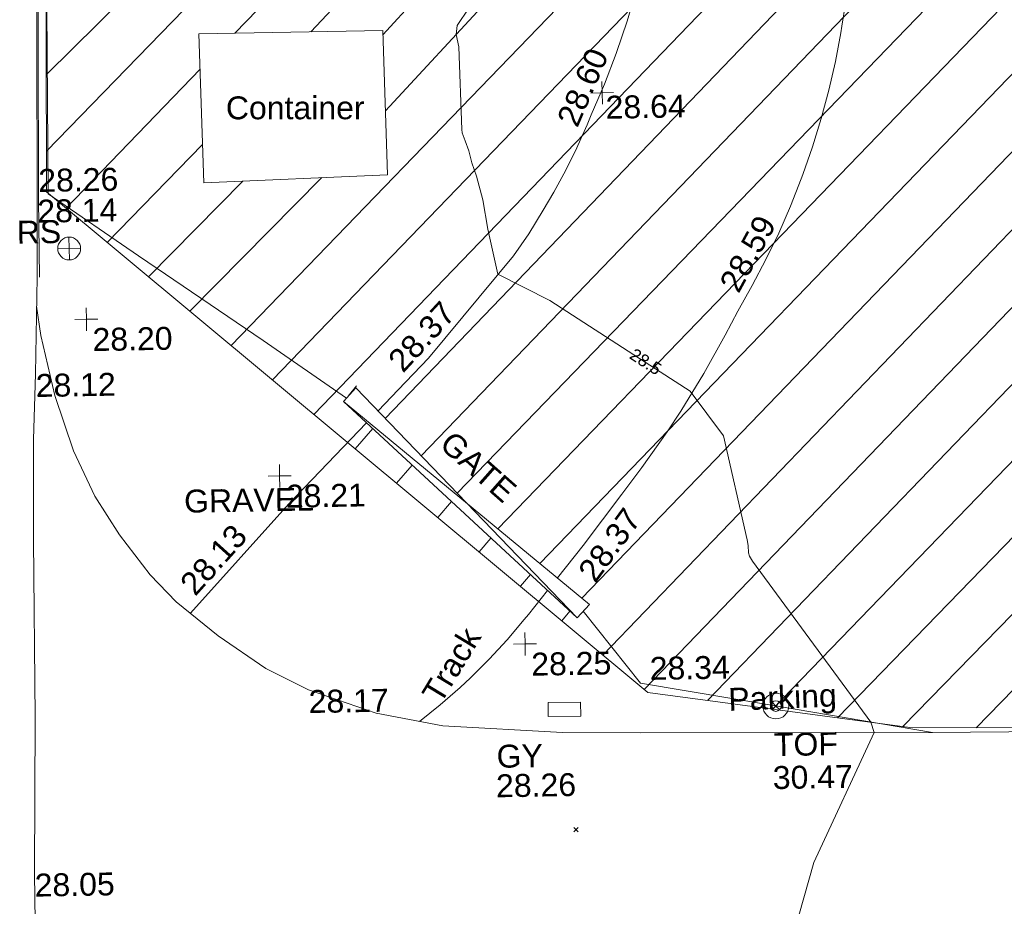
# Model space of a CAD drawing. Header units: millimetres. Extents: x -287732 to 520720, y -88450 to 287754.
# Tile 257 of 383: x -3848 to 12275, y 121378 to 135894. Entities that reach past the tile are written whole.
import ezdxf

# ---------------------------------------------------------------- set-up
doc = ezdxf.new("R2010")
doc.units = ezdxf.units.MM
doc.linetypes.add('IMPORT-HIDDEN2 _3_', pattern=[4762.5, 3175, -1587.5])
doc.linetypes.add('IMPORT-UG_ELEC_STREET LIGHTING_QLB2 _2_', pattern=[2700, 1500, -300.0000000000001, 0, -250, 150, -300.0000000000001, 0, -200])
for name, color, linetype, lineweight, true_color in [('00__TOPO__TOP_OF_FENCE_SYMBOL', 7, 'Continuous', 9, 0x666666), ('00_TOPO_FENCE', 7, 'Continuous', 9, 0x3f7f4f), ('00_TOPO_FURN_SIGN', 7, 'Continuous', 9, 0x666666), ('00_TOPO_GATE', 7, 'Continuous', 9, 0xa50000), ('00_TOPO_HOARDING', 7, 'Continuous', 9, 0x67a552), ('00_TOPO_KERB_BOTTOM', 1, 'Continuous', 9, 0xff0000), ('00_TOPO_KERB_TOP', 7, 'Continuous', 9, 0xa500a5), ('00_TOPO_LEVEL_SPOT', 7, 'Continuous', 9, 0x666666), ('00_TOPO_SERV_GULLY', 7, 'Continuous', 9, 0x5252a5), ('00_TOPO_TOP_OF_FENCE', 7, 'Continuous', 9, 0x666666), ('00_UAV_FENCE', 7, 'Continuous', 9, 0x264c2f), ('00_UAV_LEVEL_SPOT', 7, 'Continuous', 9, 0x666666), ('00_UAV_PARKING', 4, 'Continuous', 9, 0x00ffff), ('00_UAV_TRACK', 7, 'Continuous', 9, 0x666666), ('01_DTM_CONTOUR_MNR', 7, 'Continuous', 9, 0xa5a552), ('01_DTM_CONTOUR_MNR_LABELS', 7, 'Continuous', 9, 0xa5a552), ('12333-PUM-2D-U-0001-C01 - Rev2_REVIT IMPORT_dwg', 7, 'Continuous', 9, 0x767676), ('PUM-CHAMBER EXTENTS', 6, 'IMPORT-HIDDEN2 _3_', 9, 0xff00ff), ('PUM-UNABLE TO SURVEY', 190, 'Continuous', 9, 0x7f00ff)]:
    doc.layers.add(name, color=color, linetype=linetype, lineweight=lineweight, true_color=true_color)
for name, color, linetype, lineweight in [('00_TOPO_ROAD_EDGE', 7, 'Continuous', 9), ('00_TOPO_SURFACE', 7, 'Continuous', 9), ('00_TOPO_SURVEY_TEXT', 7, 'Continuous', 9), ('00_UAV_CONTAINER', 7, 'Continuous', 9), ('GEN-TEXT', 7, 'Continuous', 9)]:
    doc.layers.add(name, color=color, linetype=linetype, lineweight=lineweight)
doc.styles.add('Swis721 Lt BT_1', font='swissl.ttf', dxfattribs={"height": 200})
doc.styles.add('Swis721 Lt BT_2', font='swissl.ttf', dxfattribs={"height": 375})

# ---------------------------------------------------------------- blocks, each defined once
blk = doc.blocks.new('12333-PUM-2D-U-0001-C01 - Rev2_REVIT IMPORT_dwg__U39-2077189-Site Location Plan Proposed')
at = {"layer": '00_TOPO_GATE', "color": 9, "true_color": 0xe1aaaa}
for p, q in [((-6057.744195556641, 8494.918107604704), (-6536.039419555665, 8132.655335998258)), ((-239.1474666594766, -181.1311496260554), (-6057.744195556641, 8494.918107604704)), ((239.1474666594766, 181.131149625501), (-6057.744195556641, 8494.918107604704)), ((239.1474666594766, 181.131149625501), (-6536.039419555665, 8132.655335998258)), ((239.1474666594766, 181.131149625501), (-239.1474666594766, -181.1311496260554))]:
    blk.add_line(p, q, dxfattribs=at)
blk = doc.blocks.new('12333-PUM-2D-U-0001-C01 - Rev2_REVIT IMPORT_dwg_MSL_RoadSign_SYM-2077193-Site Location Plan Proposed')
at = {"layer": '00_TOPO_FURN_SIGN', "color": 254, "true_color": 0xcccccc}
for p, q in [((-0.2287617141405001, -500.0000000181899), (-0.2287617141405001, 499.9999999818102)), ((-500.2287617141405, 0), (499.7712382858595, 0))]:
    blk.add_line(p, q, dxfattribs=at)
blk.add_circle((-0.2287617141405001, 0), 500.0000000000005, dxfattribs=at)
blk = doc.blocks.new('12333-PUM-2D-U-0001-C01 - Rev2_REVIT IMPORT_dwg_MM-2077200-Site Location Plan Proposed')
at = {"layer": '00_TOPO_LEVEL_SPOT', "color": 254, "true_color": 0xcccccc, "flags": 128}
for points in [[(500.0000000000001, 0), (0, 0), (0, 500.0000000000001)], [(0, -500.0000000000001), (0, 0), (-500.0000000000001, 0)]]:
    blk.add_lwpolyline(points, dxfattribs=at)
blk = doc.blocks.new('12333-PUM-2D-U-0001-C01 - Rev2_REVIT IMPORT_dwg_MSL_Node_LineworkTOF-2077201-Site Location Plan Proposed')
at = {"layer": '00__TOPO__TOP_OF_FENCE_SYMBOL', "color": 254, "true_color": 0xcccccc, "flags": 128}
for points in [[(165.3591892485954, 165.3591892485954), (0, 0), (-165.3591892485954, 165.3591892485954)], [(165.3591892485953, -165.3591892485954), (0, 0), (-165.3591892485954, -165.3591892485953)]]:
    blk.add_lwpolyline(points, dxfattribs=at)
at = {"layer": '00__TOPO__TOP_OF_FENCE_SYMBOL', "color": 254, "true_color": 0xcccccc}
for radius in [562.5594001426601, 233.853208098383]:
    blk.add_circle((0, 0), radius, dxfattribs=at)
blk = doc.blocks.new('12333-PUM-2D-U-0001-C01 - Rev2_REVIT IMPORT_dwg_UAV-2077255-Site Location Plan Proposed')
at = {"layer": '00_UAV_LEVEL_SPOT', "color": 254, "true_color": 0xcccccc, "flags": 128}
for points in [[(500.0000000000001, 0), (0, 0), (0, 500.0000000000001)], [(0, -500.0000000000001), (0, 0), (-500.0000000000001, 0)]]:
    blk.add_lwpolyline(points, dxfattribs=at)
blk = doc.blocks.new('12333-PUM-2D-U-0001-C01 - Rev2_REVIT IMPORT_dwg_MGS62954_T2_Galway_ITM_3d_Rev1-2077680-Site Location Plan Proposed')
at = {"layer": '00_TOPO_FENCE', "color": 254, "true_color": 0xcccccc, "flags": 128}
blk.add_lwpolyline([(533909542.4989847, 725681519.4494284), (533910458.7307295, 725680326.1818955), (533912694.2976965, 725679906.527144), (533915226.1446231, 725679431.2554977)], dxfattribs=at)
at = {"layer": '00_TOPO_HOARDING', "color": 254, "true_color": 0xcccccc}
blk.add_line((533905756.1195443, 725685105.114546), (533905895.890351, 725685275.2821134), dxfattribs=at)
at = {"layer": '00_TOPO_HOARDING', "color": 254, "true_color": 0xcccccc, "flags": 128}
blk.add_lwpolyline([(533901164.4935371, 725708800.8826448), (533901111.790127, 725706436.8674507), (533901080.5444099, 725704430.0553589), (533901060.943545, 725702700.0122367), (533901048.2743074, 725701058.2352674), (533901006.730696, 725698237.1883036), (533900982.9191761, 725696840.7683406), (533900973.731575, 725695402.6884788), (533900937.7287591, 725692311.8732451), (533900901.4365508, 725688505.1851113), (533902363.1111115, 725687461.2169702), (533904379.3281687, 725686043.6003976), (533905726.2553527, 725685073.993533)], dxfattribs=at)
at = {"layer": '00_TOPO_KERB_BOTTOM', "color": 254, "true_color": 0xcccccc, "flags": 128}
blk.add_lwpolyline([(533900696.1178631, 725687145.7774305), (533900717.7697403, 725688414.8665266), (533900756.7367184, 725691020.9518323), (533900781.2430239, 725692942.9475023), (533900841.4219959, 725696231.6251209), (533900892.2441106, 725699253.3454583), (533900916.9321693, 725701059.0563811), (533900956.1307526, 725703264.0632745), (533901000.8079347, 725705491.9969698), (533901033.0507892, 725707746.3311142), (533901054.1390508, 725708848.7448598)], dxfattribs=at)
at = {"layer": '00_TOPO_KERB_TOP', "color": 254, "true_color": 0xcccccc, "flags": 128}
blk.add_lwpolyline([(533900733.8487682, 725687144.9513959), (533900742.2008384, 725688414.3737662), (533900781.1701241, 725691020.6133964), (533900805.6759085, 725692942.5681934), (533900865.8539712, 725696231.1961228), (533900916.6770362, 725699252.9729651), (533900941.364935, 725701058.6721864), (533900980.5621329, 725703263.6011523), (533901025.2401659, 725705491.5772789), (533901057.4831817, 725707745.9227073), (533901078.5703159, 725708848.2775099)], dxfattribs=at)
at = {"layer": '00_TOPO_ROAD_EDGE', "color": 254, "true_color": 0xcccccc, "flags": 128}
blk.add_lwpolyline([(533900696.1178631, 725687145.7774305), (533900642.0540134, 725685561.4372886), (533900591.2045546, 725684484.4771193), (533900563.6244754, 725682842.0997908), (533900536.3333734, 725679941.3308337), (533900481.9736198, 725677382.5272267), (533900471.7383411, 725674617.0907559), (533900416.9912079, 725671758.7457547), (533900380.1056921, 725668776.2212111), (533900405.7440241, 725667540.4140441), (533900442.5904793, 725666364.0116497)], dxfattribs=at)
at = {"layer": '00_TOPO_SERV_GULLY', "color": 254, "true_color": 0xcccccc}
for p, q in [((533908939.8000002, 725679803.4000002), (533908939.8000002, 725680032.0000001)), ((533909473.2000002, 725680032.0000001), (533908939.8000002, 725680032.0000001)), ((533909473.2000002, 725679803.4000002), (533909473.2000002, 725680032.0000001)), ((533908939.8000002, 725679803.4000002), (533909473.2000002, 725679803.4000002))]:
    blk.add_line(p, q, dxfattribs=at)
at = {"layer": '00_TOPO_SURFACE', "color": 254, "true_color": 0xcccccc, "flags": 128}
blk.add_lwpolyline([(533900679.8361033, 725686668.6407571), (533900740.0000001, 725686190.0000002), (533900950.0000001, 725685200.0000002), (533901240.0000001, 725684290.0000001), (533901580.0000001, 725683540), (533901970, 725682900.0000001), (533902460.0000001, 725682240), (533902880, 725681790.0000001), (533903560.0000002, 725681220.0000001), (533904330.0000001, 725680670.0000001), (533905020.0000001, 725680310.0000002), (533906120, 725679910), (533907210.0000001, 725679680.0000002), (533909170.0000001, 725679540), (533910450.0000001, 725679510.0000001)], dxfattribs=at)
at = {"layer": '00_UAV_CONTAINER', "color": 254, "true_color": 0xcccccc}
for p, q in [((533903415.3000001, 725691081), (533906425.2000002, 725691081)), ((533903415.3000001, 725691081), (533903453.4000002, 725688642.6000001)), ((533906425.2000002, 725691081), (533906463.3000001, 725688718.8000002)), ((533903453.4000002, 725688642.6000001), (533906463.3000001, 725688718.8000002))]:
    blk.add_line(p, q, dxfattribs=at)
at = {"layer": '00_UAV_FENCE', "color": 254, "true_color": 0xcccccc, "flags": 128}
blk.add_lwpolyline([(533915226.1446231, 725679431.2554977), (533920221.9986087, 725679392.4953657), (533920892.0885, 725679387.2965002), (533924817.0885, 725679335.2965001), (533925217.0994391, 725679326.632963), (533930212.7308877, 725679218.4363209), (533932343.0885, 725679172.2965002), (533935206.6221311, 725679102.9128728), (533936759.0885, 725679065.2965001)], dxfattribs=at)
at = {"layer": '00_UAV_PARKING', "color": 254, "true_color": 0xcccccc}
blk.add_line((533910450.0000001, 725679510.0000001), (533915226.1446231, 725679431.2554977), dxfattribs=at)
at = {"layer": '00_UAV_TRACK', "color": 254, "true_color": 0xcccccc, "flags": 128}
for points in [[(533906238.8146157, 725684856.0897647), (533906574.0084417, 725685193.8054986), (533907079.7399815, 725685703.3420266), (533908500.1626431, 725687356.2924224), (533908759.9627433, 725687711.769835), (533908999.3689356, 725688096.0435032), (533909179.4842072, 725688385.6628215), (533909383.1412319, 725688742.965047), (533909571.6573507, 725689108.4821283), (533909588.8326151, 725689145.5126706), (533909744.7018421, 725689481.572825), (533909814.4842072, 725689644.6628213), (533910038.8151028, 725690138.7967691), (533910242.2570396, 725690641.8912803), (533910247.4842072, 725690655.6628214), (533910429.0990023, 725691167.0421084), (533910589.1401482, 725691685.5780673)], [(533912156.3258368, 725686386.4320924), (533912402.6006452, 725686800.302463), (533912633.8603608, 725687222.7464346), (533912849.8069007, 725687653.2194967), (533913050.1619194, 725688091.1667898), (533913234.6671697, 725688536.0238204), (533913261.4840001, 725688604.6625004), (533913427.4205121, 725689056.7742553), (533913577.0209867, 725689514.5511256), (533913710.0925962, 725689977.4030586), (533913826.4638173, 725690444.7334601), (533913925.9846531, 725690915.939963), (533913944.3799194, 725691021.6810415), (533914008.5268259, 725691390.4152044)], [(533909128.2630593, 725682070.5912735), (533909560.3258368, 725682594.4320922), (533910205.9277964, 725683422.3294064), (533910541.3258368, 725683852.4320924), (533910967.3460717, 725684431.7246118), (533911198.3258368, 725684768.4320923), (533911585.4116722, 725685374.4334285), (533911946.7812655, 725685996.1126709), (533912156.3258368, 725686386.4320924)], [(533903110.4254898, 725681596.8492223), (533904754.3258368, 725683360.4320923), (533906048.5545825, 725684664.3982662)], [(533906831.9920238, 725679759.7631514), (533907173.3364266, 725680024.5968117), (533907503.2913296, 725680303.4921881), (533907678.3258368, 725680461.4320922), (533907989.5450154, 725680761.0910516), (533908287.9427872, 725681073.5196652), (533908572.9956608, 725681398.169828), (533908642.3258368, 725681481.4320922), (533908961.8163914, 725681868.7882875)]]:
    blk.add_lwpolyline(points, dxfattribs=at)
at = {"layer": '01_DTM_CONTOUR_MNR', "color": 254, "true_color": 0xcccccc, "flags": 128}
blk.add_lwpolyline([(533912984.6707833, 725676477.3543342), (533913242.9729238, 725677341.5863482), (533914270.0000002, 725679450.0000004), (533914216.6198723, 725679620.4338497), (533912329.7079283, 725682290.8814646), (533912279.9691898, 725682373.2776026), (533912263.5745323, 725682429.8579546), (533912258.4134159, 725682549.8247702), (533912247.9764441, 725682643.1256495), (533911889.6359176, 725684348.4404486), (533911356.4224973, 725685090.4645075), (533910627.1787422, 725685579.6974548), (533909082.4658867, 725686616.00996), (533908240.0000001, 725687060.0000004), (533908086.5674626, 725687802.4845542), (533908017.0875591, 725688283.9086633), (533907916.5758119, 725688671.6791462), (533907844.8909301, 725688891.3255403), (533907800.8735634, 725689087.0607556), (533907743.2021766, 725689253.8916097), (533907696.8170342, 725689387.4286035), (533907692.0134106, 725689438.925324), (533907666.4613932, 725690793.1695039), (533907628.2156363, 725690993.7289785), (533907647.0517427, 725691145.5887969), (533908036.9577383, 725691708.0691528)], dxfattribs=at)
at = {"xscale": 0.375, "yscale": 0.375, "zscale": 0.375}
for name, p in [('12333-PUM-2D-U-0001-C01 - Rev2_REVIT IMPORT_dwg_UAV-2077255-Site Location Plan Proposed', (533910000.0000001, 725690000.0000001)), ('12333-PUM-2D-U-0001-C01 - Rev2_REVIT IMPORT_dwg_MSL_RoadSign_SYM-2077193-Site Location Plan Proposed', (533901229.0414722, 725687603.3848168)), ('12333-PUM-2D-U-0001-C01 - Rev2_REVIT IMPORT_dwg_MM-2077200-Site Location Plan Proposed', (533901490, 725686440.0000002)), ('12333-PUM-2D-U-0001-C01 - Rev2_REVIT IMPORT_dwg_MM-2077200-Site Location Plan Proposed', (533904610.0000001, 725683820.0000002)), ('12333-PUM-2D-U-0001-C01 - Rev2_REVIT IMPORT_dwg_MM-2077200-Site Location Plan Proposed', (533908580.0000001, 725681000.0000001)), ('12333-PUM-2D-U-0001-C01 - Rev2_REVIT IMPORT_dwg_MSL_Node_LineworkTOF-2077201-Site Location Plan Proposed', (533912668.0686821, 725679911.4507856))]:
    blk.add_blockref(name, p, dxfattribs=at)
at = {"xscale": 0.4999999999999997, "yscale": 0.4999999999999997, "zscale": 0.4999999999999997, "rotation": 189.0402015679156}
blk.add_blockref('12333-PUM-2D-U-0001-C01 - Rev2_REVIT IMPORT_dwg__U39-2077189-Site Location Plan Proposed', (533905780.0000001, 725685130), dxfattribs=at)
at = {"layer": '00_TOPO_FENCE', "color": 251, "true_color": 0x666666, "insert": (533910613.4800287, 725680749.7881905), "char_height": 375, "width": 1495.902363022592, "attachment_point": 1, "line_spacing_factor": 1.005061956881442, "style": 'Swis721 Lt BT_2'}
blk.add_mtext('28.34', dxfattribs=at)
at = {"layer": '00_TOPO_FURN_SIGN', "insert": (533900375.264892, 725688070.8855541), "char_height": 375, "width": 783.5679044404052, "attachment_point": 1, "line_spacing_factor": 1.005061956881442, "style": 'Swis721 Lt BT_2'}
blk.add_mtext('RS', dxfattribs=at)
at = {"layer": '00_TOPO_GATE', "color": 251, "true_color": 0x666666, "insert": (533907467.3415118, 725684534.1168764), "char_height": 375, "width": 1567.13580888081, "attachment_point": 1, "rotation": 317.4951351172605, "line_spacing_factor": 1.005061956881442, "style": 'Swis721 Lt BT_2'}
blk.add_mtext('GATE', dxfattribs=at)
at = {"layer": '00_TOPO_KERB_BOTTOM', "color": 251, "true_color": 0x666666, "insert": (533900717.8, 725688410.1296079), "char_height": 375, "width": 1495.902363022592, "attachment_point": 1, "line_spacing_factor": 1.005061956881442, "style": 'Swis721 Lt BT_2'}
blk.add_mtext('28.14', dxfattribs=at)
at = {"layer": '00_TOPO_KERB_TOP', "color": 251, "true_color": 0x666666, "insert": (533900742.2, 725688912.7925018), "char_height": 375, "width": 1495.902363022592, "attachment_point": 1, "line_spacing_factor": 1.005061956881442, "style": 'Swis721 Lt BT_2'}
blk.add_mtext('28.26', dxfattribs=at)
at = {"layer": '00_TOPO_LEVEL_SPOT', "char_height": 375, "width": 1495.902363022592, "attachment_point": 1, "line_spacing_factor": 1.005061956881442, "style": 'Swis721 Lt BT_2'}
for s, insert in [('28.20', (533901585.0808527, 725686292.6102245)), ('28.21', (533904705.0808528, 725683672.6102246)), ('28.25', (533908675.0808528, 725680852.6102244))]:
    blk.add_mtext(s, dxfattribs=dict(at, insert=insert))
at = {"layer": '00_TOPO_ROAD_EDGE', "color": 251, "true_color": 0x666666, "char_height": 375, "width": 1495.902363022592, "attachment_point": 1, "line_spacing_factor": 1.005061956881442, "style": 'Swis721 Lt BT_2'}
for s, insert in [('28.12', (533900642.1000002, 725685556.6296079)), ('28.05', (533900482.0000001, 725677377.7296077))]:
    blk.add_mtext(s, dxfattribs=dict(at, insert=insert))
at = {"layer": '00_TOPO_SERV_GULLY', "color": 251, "true_color": 0x666666, "char_height": 375, "attachment_point": 1, "line_spacing_factor": 1.005061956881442, "style": 'Swis721 Lt BT_2'}
for s, insert, width in [('GY', (533908081.5048196, 725679354.8382037), 821.5590755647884), ('28.26', (533908063.9291488, 725678871.815475), 1495.902363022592)]:
    blk.add_mtext(s, dxfattribs=dict(at, insert=insert, width=width))
at = {"layer": '00_TOPO_SURFACE', "color": 251, "true_color": 0x666666, "insert": (533905020.0000001, 725680305.229608), "char_height": 375, "width": 1495.902363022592, "attachment_point": 1, "line_spacing_factor": 1.005061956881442, "style": 'Swis721 Lt BT_2'}
blk.add_mtext('28.17', dxfattribs=at)
at = {"layer": '00_TOPO_SURVEY_TEXT', "color": 251, "true_color": 0x666666, "insert": (533903038.3432044, 725683620.2403789), "char_height": 375, "width": 2322.210334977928, "attachment_point": 1, "line_spacing_factor": 1.005061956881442, "style": 'Swis721 Lt BT_2'}
blk.add_mtext('GRAVEL', dxfattribs=at)
at = {"layer": '00_TOPO_TOP_OF_FENCE', "char_height": 375, "attachment_point": 1, "line_spacing_factor": 1.005061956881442, "style": 'Swis721 Lt BT_2'}
for s, insert, width in [('TOF', (533912625.4916294, 725679466.7192161), 1163.479615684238), ('30.47', (533912597.0869518, 725678927.35208), 1495.902363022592)]:
    blk.add_mtext(s, dxfattribs=dict(at, insert=insert, width=width))
at = {"layer": '00_UAV_CONTAINER', "color": 251, "true_color": 0x666666, "insert": (533903838.0958993, 725690048.841873), "char_height": 375, "width": 2621.390807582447, "attachment_point": 1, "rotation": 359.0296220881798, "line_spacing_factor": 1.005061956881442, "style": 'Swis721 Lt BT_2'}
blk.add_mtext('Container', dxfattribs=at)
at = {"layer": '00_UAV_LEVEL_SPOT', "insert": (533910051.8765643, 725689949.1441547), "char_height": 375, "width": 1495.902363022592, "attachment_point": 1, "line_spacing_factor": 1.005061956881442, "style": 'Swis721 Lt BT_2'}
blk.add_mtext('28.64', dxfattribs=at)
at = {"layer": '00_UAV_PARKING', "color": 251, "true_color": 0x666666, "insert": (533911886.6548616, 725680218.6854011), "char_height": 375, "width": 2037.276551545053, "attachment_point": 1, "rotation": 1.4529260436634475, "line_spacing_factor": 1.005061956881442, "style": 'Swis721 Lt BT_2'}
blk.add_mtext('Parking', dxfattribs=at)
at = {"layer": '00_UAV_TRACK', "char_height": 375, "attachment_point": 1, "line_spacing_factor": 1.005061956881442, "style": 'Swis721 Lt BT_2'}
for s, insert, width, rotation in [('28.60', (533909240.8662664, 725689577.5679733), 1495.902363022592, 65.63247511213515), ('28.59', (533911849.3432312, 725686848.5078917), 1495.902363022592, 60.38368536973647), ('28.37', (533906388.0483131, 725685716.463317), 1495.902363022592, 46.3708009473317), ('28.37', (533909445.8953082, 725682188.7037438), 1495.902363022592, 52.78620070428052), ('28.13', (533902918.6317006, 725682117.394616), 1495.902363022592, 47.01159778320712), ('Track', (533906860.3027932, 725680222.283197), 1486.404570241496, 57.726850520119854)]:
    blk.add_mtext(s, dxfattribs=dict(at, insert=insert, width=width, rotation=rotation))
at = {"layer": '01_DTM_CONTOUR_MNR_LABELS', "color": 251, "true_color": 0x666666, "insert": (533910691.6302432, 725685669.6751181), "char_height": 200, "width": 620.5117196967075, "attachment_point": 2, "rotation": 326.143243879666, "line_spacing_factor": 1.005061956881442, "style": 'Swis721 Lt BT_1'}
blk.add_mtext('28.5', dxfattribs=at)
blk = doc.blocks.new('12333-PUM-2D-U-0001-C01 - Rev2_REVIT IMPORT_dwg-1620468-Site Location Plan Proposed')
at = {"layer": 'PUM-CHAMBER EXTENTS', "true_color": 0xfff4d4}
h = blk.add_hatch(dxfattribs=at)
h.set_pattern_fill('FP_14', style=0, pattern_type=2)
h.set_pattern_definition([(45, (-533641079.65, -725615854.3560001), (-618.7184335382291, 618.7184335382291), [])])
h.paths.add_polyline_path([(351699.7223387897, 60394.56140982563), (351708.9931529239, 60906.25732130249), (352393.2163071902, 60898.13015708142), (353041.6677554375, 66223.39089351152), (353206.9931679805, 73966.25732118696), (353982.8594361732, 73952.71452510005), (354317.3501528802, 76699.64382133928), (358888.3501528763, 76111.64382135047), (361222.350152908, 86809.64382132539), (361563.3501529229, 88895.64382133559), (363078.3501529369, 90435.64382137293), (363904.3501529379, 101867.6438212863), (365385.1266995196, 110525.3932341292), (365230.9820148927, 110551.7047199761), (365498.4008083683, 111226.8875165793), (365470.0968050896, 111952.5482150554), (365624.7061381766, 111926.1574136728), (366051.3501529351, 114420.6438213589), (364898.3501528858, 114331.6438213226), (360524.3501529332, 111561.643821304), (356416.7002318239, 111258.678218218), (357929.2858412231, 111182.0907012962), (360544.5530249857, 111349.5624075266), (360546.5568067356, 111049.5690885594), (355314.0187962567, 111014.6190039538), (355309.6134037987, 111177.0234435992), (355277.3501528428, 111174.6438213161), (352644.3501529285, 114141.6438213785), (338239.8330883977, 112460.2766464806), (329804.3501528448, 111555.6438213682), (319532.3501528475, 110592.6438213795), (310517.3501528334, 109863.6438213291), (302620.3501528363, 109581.6438213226), (295825.3501529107, 109566.6438213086), (279813.350152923, 106549.6438213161), (276140.8366145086, 103581.1872824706), (276061.814112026, 103425.8629484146), (271406.8224872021, 105468.1551963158), (271509.3894614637, 105701.9358727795), (267649.3501529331, 107463.6438213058), (260223.350152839, 100640.6438213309), (259796.3501529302, 72682.64382134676), (269496.3501528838, 64316.64382130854), (273776.3501529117, 63665.64382135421), (309011.3501528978, 62955.64382139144), (311037.3501528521, 62074.6438213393), (338250.4136490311, 60841.37633496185), (351699.5658924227, 60394.56660730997)])
h.paths.add_polyline_path([(268358.9909750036, 65556.86419187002), (264596.4920611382, 69167.41490751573), (264804.2082447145, 69383.87273540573), (266581.5988270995, 67470.36930634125), (268566.7072650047, 65773.32227584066), (268393.5501527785, 65592.87780161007)])
h.paths.add_polyline_path([(332379.8871528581, 67575.85382149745), (302320.8871528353, 68122.85382142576), (302332.4158496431, 68783.33241919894), (280169.8095181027, 69186.63780598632), (280330.3604934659, 78384.59702432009), (275960.0958838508, 78464.13017966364), (276108.0612945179, 86595.19465455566), (280450.151176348, 86519.40319374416), (280756.2778082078, 103341.6855813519), (302910.5740271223, 102938.5317815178), (302920.972094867, 103534.2366836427), (310787.9439886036, 103391.077438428), (310815.0515439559, 104880.7045066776), (318228.828162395, 104745.7919744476), (318301.0448391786, 108714.2766025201), (322633.8020448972, 108635.4310593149), (322539.6341878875, 103240.5581443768), (349750.1643799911, 102745.3933022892), (349310.9351529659, 74176.4228213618), (332506.0083566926, 74506.52523825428), (332420.0679097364, 69783.88557772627)])
h.paths.add_polyline_path([(262373.7501529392, 72788.24382127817), (262335.6501529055, 75226.64382126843), (265345.5501529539, 75226.64382127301), (265383.6501528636, 72864.44382129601), (265304.282726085, 72862.43451935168)])
h.paths.add_polyline_path([(261383.1501529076, 75912.44382133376), (261459.3501528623, 80789.24382130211), (267517.2501529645, 80713.04382131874), (267441.0501529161, 75836.24382126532), (261504.349508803, 75910.91930113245)])
h.paths.add_polyline_path([(302573.8228673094, 78329.5292630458), (302592.4407276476, 78963.90062831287), (306343.567266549, 78898.43991812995), (306598.9518629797, 91613.856582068), (302817.47857218, 91689.80612071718), (302824.7189976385, 92271.11380375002), (296640.3411529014, 92395.32482125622), (296360.3411528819, 78454.32482147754), (302538.3452618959, 78330.24181806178)])
h.paths.add_polyline_path([(261840.3501529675, 80865.44382132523), (261687.9501528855, 92981.24382128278), (264050.1501528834, 92981.2438213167), (264202.5501529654, 80865.44382135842), (262112.9041611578, 80865.44382132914)])
h.paths.add_polyline_path([(274664.4282881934, 104261.9875886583), (272430.0401462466, 105281.7542374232), (273799.1437452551, 104582.3695657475), (274486.1144024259, 104328.01044291)])
h.paths.add_polyline_path([(315481.3501528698, 115683.6438212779), (326437.1652111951, 116343.5766866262), (364189.3501528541, 120948.6438212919), (366744.3501529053, 124721.6438213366), (363517.3501528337, 126053.6438213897), (359872.3501529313, 126432.6438213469), (352849.3501528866, 126181.6438212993), (339104.3501528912, 124625.6438213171), (335451.3501528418, 124514.6438212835), (325145.3501528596, 123235.643821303), (319635.3501528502, 122976.6438213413), (314446.3501528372, 122493.6438213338), (313566.3501528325, 118980.6438212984), (313763.6326656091, 118640.9882366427)])
h.paths.add_polyline_path([(322305.0501529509, 119194.0438212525), (322152.6501528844, 121403.8438213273), (326724.6501528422, 121784.8438212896), (326877.0501529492, 119498.8438213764), (323355.1979920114, 119264.0536772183)])
h.paths.add_polyline_path([(328629.650152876, 120870.4438213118), (328477.2501528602, 122089.6438212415), (329810.7501529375, 122242.0438213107), (329963.150152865, 121022.843821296), (328841.381541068, 120894.6416942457)])
h.paths.add_polyline_path([(317352.0501529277, 121480.0438213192), (317352.0501529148, 121861.0438213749), (317618.7501529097, 121856.3885555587), (317618.7501529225, 121480.0438212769), (317362.3608134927, 121480.0438213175)])
h.paths.add_polyline_path([(331601.450152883, 122089.6438213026), (331144.2501529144, 122242.0438212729), (331258.5501528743, 122623.0438212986), (331715.7501528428, 122470.6438213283), (331644.5503212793, 122233.3110493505)])
at = {"layer": 'GEN-TEXT', "color": 253, "true_color": 0xaaaaaa}
for p, q in [((268244.6807953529, 62055.643821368), (268315.3914734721, 62126.35449948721)), ((268315.3914734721, 62055.643821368), (268244.6807953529, 62126.35449948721))]:
    blk.add_line(p, q, dxfattribs=at)
at = {"layer": 'PUM-UNABLE TO SURVEY', "color": 7, "true_color": 0xfff4d4, "flags": 128}
blk.add_lwpolyline([(351699.7223387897, 60394.56140982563), (337339.3501528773, 60871.64382135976), (311037.3501528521, 62074.6438213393), (309011.3501528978, 62955.64382139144), (273776.3501529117, 63665.64382135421), (269496.3501528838, 64316.64382130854), (259796.3501529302, 72682.64382134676), (260223.350152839, 100640.6438213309), (267649.350152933, 107463.6438213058), (271509.3894614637, 105701.9358727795)], dxfattribs=at)
blk.add_blockref('12333-PUM-2D-U-0001-C01 - Rev2_REVIT IMPORT_dwg_MGS62954_T2_Galway_ITM_3d_Rev1-2077680-Site Location Plan Proposed', (-533641079.6498471, -725615854.3561786))

msp = doc.modelspace()

# ---------------------------------------------------------------- block references
at = {"layer": '12333-PUM-2D-U-0001-C01 - Rev2_REVIT IMPORT_dwg', "color": 254, "linetype": 'IMPORT-UG_ELEC_STREET LIGHTING_QLB2 _2_', "true_color": 0xffd4d4, "rotation": 0.9999999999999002}
msp.add_blockref('12333-PUM-2D-U-0001-C01 - Rev2_REVIT IMPORT_dwg-1620468-Site Location Plan Proposed', (-261895.0770586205, 55869.5817132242), dxfattribs=at)

doc.saveas('drawing.dxf')
